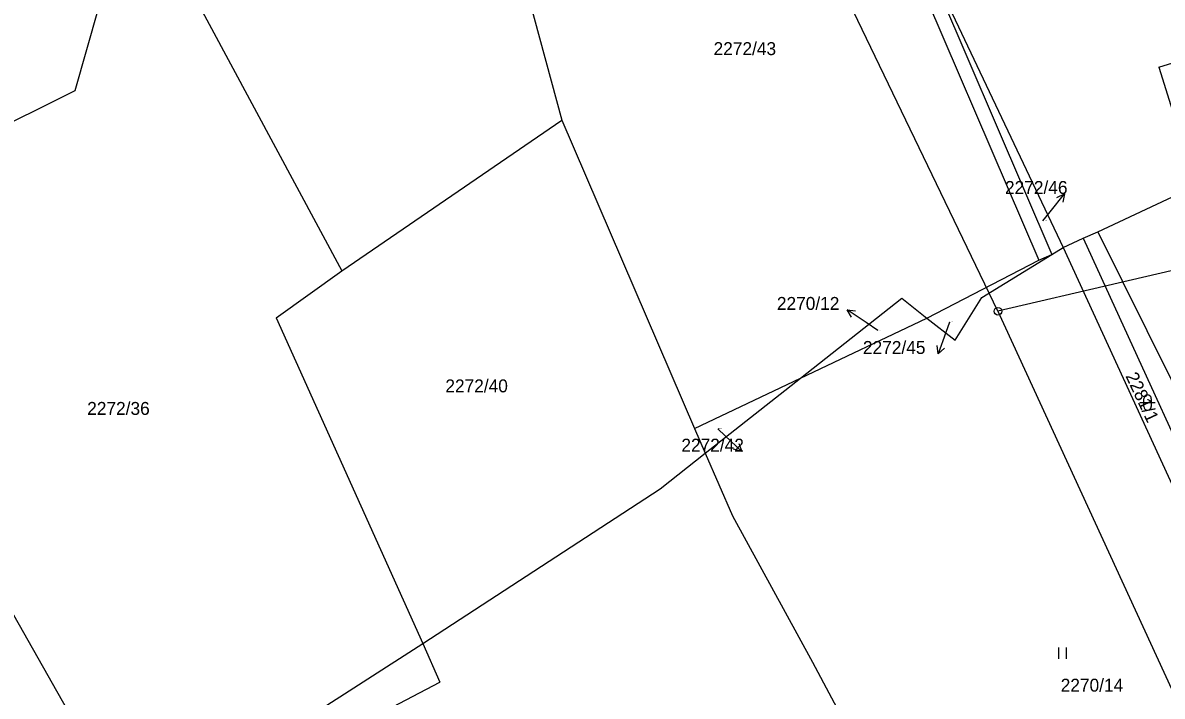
# Model space of a CAD drawing. Extents: x -785744 to -782822, y -1067550 to -1063910.
# Drawn here: x -784252 to -784102.3, y -1065941.1 to -1065852.6 of the extents above; entities that cross this region are included whole.
import ezdxf

# ---------------------------------------------------------------- set-up
doc = ezdxf.new("R2010")
doc.units = 0
for name, color, linetype in [('Hranice parcel', 7, 'Continuous'), ('Parcelní čísla', 7, 'Continuous'), ('Pop_ČP_popisy', 7, 'Continuous'), ('Poz_předměty', 7, 'Continuous'), ('Značky kultur', 7, 'Continuous')]:
    doc.layers.add(name, color=color, linetype=linetype)

msp = doc.modelspace()

# ---------------------------------------------------------------- linework, layer by layer
at = {"layer": 'Hranice parcel'}
for points in [[(-784192.77, -1065822.56), (-784181.18, -1065865.4)], [(-784245.12, -1065861.5), (-784237.47, -1065834.51)], [(-784137.28, -1065840.04), (-784118.48, -1065883.79)], [(-784135.16, -1065840.25), (-784115.31, -1065882.14)], [(-784135.16, -1065840.25), (-784116.77, -1065883.03)], [(-784233.44, -1065841.74), (-784210.08, -1065885.18)], [(-784102.73, -1065858.44), (-784087.31, -1065853.65)], [(-784102.73, -1065858.44), (-784099.34, -1065869.21)], [(-784282.72, -1065880.19), (-784245.12, -1065861.5)], [(-784210.08, -1065885.18), (-784181.18, -1065865.4)], [(-784181.18, -1065865.4), (-784163.73, -1065905.91)], [(-784110.76, -1065880.05), (-784082.54, -1065866.85)], [(-784115.31, -1065882.14), (-784112.65, -1065880.92)], [(-784112.65, -1065880.92), (-784110.76, -1065880.05)], [(-784112.65, -1065880.92), (-784091.85, -1065926.37)], [(-784110.76, -1065880.05), (-784088.26, -1065925.32)], [(-784116.77, -1065883.03), (-784115.31, -1065882.14)], [(-784115.31, -1065882.14), (-784100.28, -1065914.87)], [(-784133.2, -1065891.4), (-784118.48, -1065883.79)], [(-784125.99, -1065888.7), (-784116.77, -1065883.03)], [(-784118.48, -1065883.79), (-784116.77, -1065883.03)], [(-784218.71, -1065891.37), (-784210.08, -1065885.18)], [(-784149.8, -1065899.29), (-784136.49, -1065888.81)], [(-784136.49, -1065888.81), (-784133.2, -1065891.4)], [(-784129.5, -1065894.32), (-784125.99, -1065888.7)], [(-784218.71, -1065891.37), (-784199.46, -1065934.17)], [(-784149.8, -1065899.29), (-784133.2, -1065891.4)], [(-784133.2, -1065891.4), (-784129.5, -1065894.32)], [(-784163.73, -1065905.91), (-784149.8, -1065899.29)], [(-784162.36, -1065909.18), (-784149.8, -1065899.29)], [(-784163.73, -1065905.91), (-784162.36, -1065909.18)], [(-784168.26, -1065913.83), (-784162.36, -1065909.18)], [(-784162.36, -1065909.18), (-784158.74, -1065917.38)], [(-784262.9, -1065913.45), (-784243.67, -1065947.37)], [(-784196.54, -1065932.29), (-784168.26, -1065913.83)], [(-784158.74, -1065917.38), (-784148.24, -1065936.63)], [(-784199.46, -1065934.17), (-784196.54, -1065932.29)], [(-784236.21, -1065957.81), (-784199.46, -1065934.17)], [(-784199.46, -1065934.17), (-784197.2, -1065939.28)], [(-784148.24, -1065936.63), (-784128.96, -1065972.83)], [(-784235.28, -1065959.23), (-784197.2, -1065939.28)]]:
    msp.add_lwpolyline(points, dxfattribs=at)
at = {"layer": 'Pop_ČP_popisy'}
for p, q in [((-784117, -1065877.43), (-784115.13, -1065875.09)), ((-784141.19, -1065892), (-784143.68, -1065890.33)), ((-784130.72, -1065893.29), (-784131.72, -1065896.12)), ((-784159.71, -1065906.89), (-784157.53, -1065908.96))]:
    msp.add_line(p, q, dxfattribs=at)
for points in [[(-784116.14, -1065875.56), (-784115.13, -1065875.09), (-784115.36, -1065876.18)], [(-784117.97, -1065878.64), (-784117, -1065877.43)], [(-784143.13, -1065891.3), (-784143.68, -1065890.33), (-784142.57, -1065890.47)], [(-784139.67, -1065893.02), (-784141.19, -1065892)], [(-784130.25, -1065891.96), (-784130.72, -1065893.29)], [(-784130.91, -1065895.34), (-784131.72, -1065896.12), (-784131.86, -1065895.01)], [(-784160.68, -1065905.97), (-784159.71, -1065906.89)], [(-784157.92, -1065907.9), (-784157.53, -1065908.96), (-784158.6, -1065908.63)]]:
    msp.add_lwpolyline(points, dxfattribs=at)
at = {"layer": 'Poz_předměty'}
for points in [[(-784123.86, -1065890.51), (-784163.55, -1065808.05)], [(-784076.42, -1065879.47), (-784123.86, -1065890.51)], [(-784123.86, -1065890.51), (-784078.25, -1065989.78)]]:
    msp.add_lwpolyline(points, dxfattribs=at)
msp.add_circle((-784123.86, -1065890.51), 0.5, dxfattribs=at)
at = {"layer": 'Značky kultur'}
for p, q in [((-784104.71, -1065903.01), (-784104.71, -1065902.01)), ((-784103.71, -1065902.01), (-784103.71, -1065903.01)), ((-784105.21, -1065902.51), (-784103.21, -1065902.51)), ((-784115.86, -1065936.2), (-784115.86, -1065934.7)), ((-784114.86, -1065936.2), (-784114.86, -1065934.7))]:
    msp.add_line(p, q, dxfattribs=at)
for centre, start, end in [((-784104.21, -1065902.01), 0, 180), ((-784104.21, -1065903.01), 180, 0)]:
    msp.add_arc(centre, 0.5, start, end, dxfattribs=at)

# ---------------------------------------------------------------- texts
at = {"layer": 'Parcelní čísla'}
for s, height, p in [('2272/43', 1.7, (-784161.24, -1065856.84)), ('2272/46', 0.1, (-784117.97, -1065878.64)), ('2270/12', 0.1, (-784139.67, -1065893.02)), ('2272/45', 0.1, (-784130.25, -1065891.96)), ('2272/40', 1.7, (-784196.49, -1065901.17)), ('2272/36', 1.7, (-784243.56, -1065904.13)), ('2272/42', 0.1, (-784160.68, -1065905.97)), ('2270/14', 1.7, (-784115.62, -1065940.51))]:
    msp.add_text(s, height=height, dxfattribs=at).set_placement(p)
at = {"layer": 'Pop_ČP_popisy'}
for s, p in [('2272/46', (-784122.94, -1065875.09)), ('2270/12', (-784152.92, -1065890.33)), ('2272/45', (-784141.61, -1065896.12)), ('2272/42', (-784165.47, -1065908.96))]:
    msp.add_text(s, height=1.7, dxfattribs=at).set_placement(p)
msp.add_text('2281/1', height=1.7, rotation=295.0772, dxfattribs=at).set_placement((-784107.14, -1065899.01))

doc.saveas('drawing.dxf')
